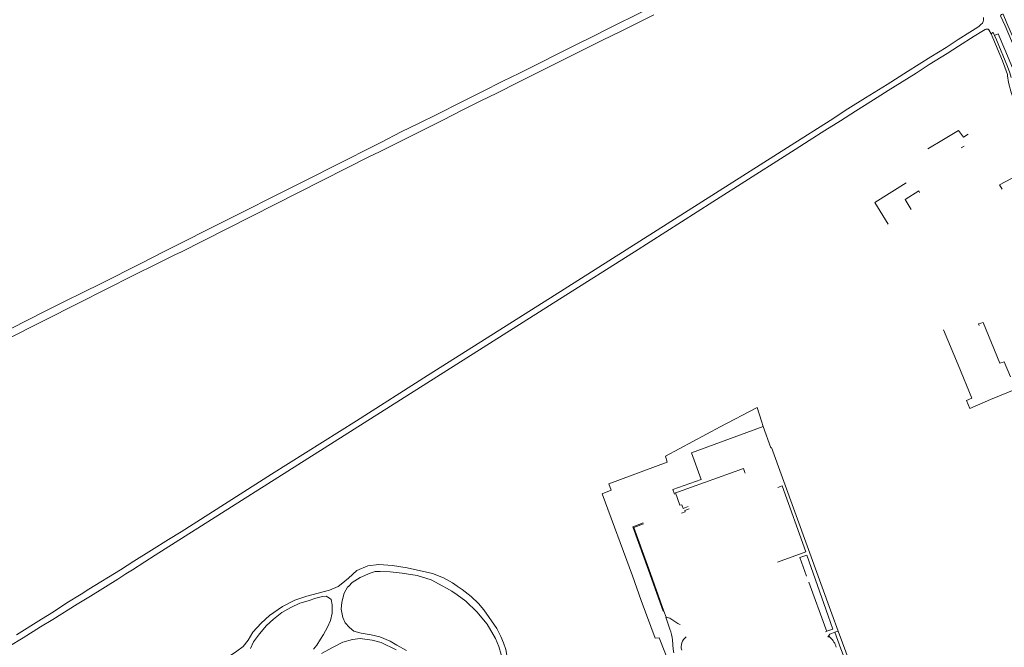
# Model space of a CAD drawing. Extents: x 145000 to 155000, y 457500 to 470000.
# Tile 375 of 548: x 147907 to 148480, y 467214 to 467580. Entities that reach past the tile are written whole.
import ezdxf

# ---------------------------------------------------------------- set-up
doc = ezdxf.new("R2010")
doc.units = 0
doc.header["$LTSCALE"] = 0.2
doc.header["$MEASUREMENT"] = 0
doc.layers.add('kant verharding', color=252, linetype='Continuous', lineweight=0)

msp = doc.modelspace()

# ---------------------------------------------------------------- linework, layer by layer
at = {"layer": 'kant verharding', "lineweight": 0}
for p, q in [((148454.6, 467504.91), (148456.21, 467505.93)), ((148483.2, 467371.75), (148479.51, 467380.36)), ((148471.58, 467358.53), (148486.31, 467364.53)), ((148335.84, 467353.94), (148338.42, 467345.92)), ((148338.42, 467345.92), (148339.24, 467342.75)), ((148328.72, 467316.09), (148328.87, 467315.66)), ((148287.71, 467303.52), (148287.74, 467303.53)), ((148293.77, 467293.95), (148296.29, 467294.87)), ((148364.12, 467269.85), (148347.71, 467263.91)), ((148364.77, 467268.05), (148377.19, 467232.73)), ((148281.58, 467235.45), (148272.8, 467259.97)), ((148098.34, 467250), (148097.48, 467249.35)), ((148281.58, 467235.45), (148282.85, 467231.85)), ((148289.71, 467228.22), (148285.63, 467230.92)), ((148375.58, 467223.43), (148376.29, 467223.69)), ((148381.08, 467223.1), (148383, 467223.8)), ((148383, 467223.8), (148390.01, 467204.91)), ((148278.77, 467219.89), (148285.75, 467202.14)), ((148377.02, 467220.3), (148377.38, 467220.84))]:
    msp.add_line(p, q, dxfattribs=at)
at = {"layer": 'kant verharding', "lineweight": 0, "flags": 128}
for points in [[(148275.67, 467582.25), (148265.63, 467577.36), (148256.62, 467572.81), (148245.94, 467567.59), (148196.58, 467542.91), (148184.67, 467536.92), (148174.64, 467532.08), (148164.28, 467526.87), (148152.9, 467521.07), (148132.36, 467510.85), (148116.17, 467502.72), (148110.23, 467499.84), (148000.46, 467444.33), (147997.31, 467442.84), (147986.59, 467437.47), (147973.23, 467430.86), (147941.05, 467414.55), (147920.63, 467404.38), (147875.04, 467381.38)], [(147893.69, 467395.77), (147910.87, 467404.52), (147922.82, 467410.43), (147933.24, 467415.8), (147943.56, 467420.83), (147954.16, 467426.1), (147977.58, 467437.92), (147990.83, 467444.65), (148101.21, 467500.09), (148104.76, 467502.04), (148116.79, 467508.03), (148128.79, 467514.21), (148138.82, 467519.12), (148149.83, 467524.64), (148163.65, 467531.45), (148175.56, 467537.52), (148187.89, 467543.67), (148197.6, 467548.38), (148206.4, 467552.91), (148222.23, 467560.75), (148231.51, 467565.49), (148239.82, 467569.59), (148249.26, 467574.39), (148269.72, 467584.39)], [(148477.45, 467581.82), (148477.57, 467582.12), (148477.92, 467582.58), (148478.57, 467582.73), (148478.99, 467582.73), (148481.2, 467577.51), (148485.05, 467568.59), (148488.71, 467559.85), (148493.35, 467548.98), (148496.8, 467541.11), (148497.71, 467538.69), (148497.59, 467538.29), (148496.69, 467538.11), (148496.24, 467538.13), (148493.81, 467543.85), (148491.48, 467548.82), (148490.2, 467552.12), (148480.11, 467575.93), (148477.45, 467581.82)], [(147904.87, 467221.58), (147919.38, 467230.81), (147926.39, 467235.01), (147934.26, 467240.15), (147942.55, 467245.19), (147946.99, 467248.11), (147965.5, 467259.44), (147973.07, 467264.43), (147983.44, 467270.82), (147993.36, 467277.04), (148000.7, 467281.53), (148053.21, 467315.04), (148102.8, 467346.21), (148143.98, 467372.53), (148215.57, 467417.73), (148355.69, 467506.56), (148378.23, 467520.92), (148388.51, 467527.56), (148398.91, 467534), (148411.4, 467541.88), (148423.37, 467549.33), (148436.91, 467557.92), (148445.82, 467563.38), (148452.72, 467567.94), (148459.63, 467572.31), (148464.19, 467575.12), (148465.02, 467575.75), (148465.99, 467576.63), (148466.88, 467577.56), (148467.4, 467578.49), (148467.62, 467579.24), (148467.62, 467580.74)], [(147900.35, 467214.8), (147908.8, 467219.94), (147918.84, 467226.23), (147925.96, 467230.58), (147940.29, 467239.51), (147947.9, 467244.2), (147963.92, 467253.94), (147968.52, 467257.03), (147972.46, 467259.4), (147979.47, 467264.02), (147985.54, 467267.91), (148029.91, 467296.06), (148220.82, 467416.85), (148264.38, 467444.5), (148310.04, 467473.59), (148351.63, 467500), (148357.98, 467503.99), (148366.14, 467509.24), (148375.29, 467515.02), (148384.39, 467520.71), (148392.99, 467526.31), (148403.62, 467532.95), (148412.02, 467538.28), (148428.41, 467548.48), (148435.86, 467553.38), (148446.31, 467559.77), (148452.89, 467564.06), (148462.05, 467569.92), (148466.56, 467572.72), (148468.43, 467573.74), (148468.98, 467573.94), (148469.66, 467574.07), (148470.18, 467573.95), (148470.54, 467573.65), (148471.9, 467571.2)], [(148471.9, 467571.2), (148472.97, 467571.98), (148473.22, 467571.98), (148473.96, 467570.39)], [(148494.75, 467512.73), (148490.57, 467519.35), (148490.04, 467520.54), (148486.38, 467529.89), (148485.08, 467532.91), (148484.32, 467535.04), (148483.84, 467536.54), (148483.02, 467539.31), (148482.71, 467540.76), (148482.15, 467542.94), (148481.52, 467546.86), (148481.5, 467547.59), (148479.99, 467551.81), (148478.55, 467555.59), (148472.99, 467568.88), (148471.9, 467571.2)], [(148485.42, 467549.24), (148480.01, 467562.13), (148476, 467571.35), (148473.96, 467570.39)], [(148473.96, 467570.39), (148475, 467567.79), (148481.52, 467552.27), (148482.92, 467548.53), (148483.66, 467545.9)], [(148435.1, 467504.4), (148444.2, 467509.78), (148453.02, 467515.09), (148455.83, 467511.2), (148458.7, 467512.91)], [(148478.38, 467480.82), (148476.76, 467483.34), (148487.54, 467489.13), (148488.46, 467487.53), (148496.94, 467492.72)], [(148422.58, 467484.59), (148404.37, 467473.23), (148411.99, 467460.58)], [(148425.54, 467469.07), (148421.87, 467474.99), (148429.82, 467479.9), (148430.38, 467478.97)], [(148411.99, 467460.58), (148411.99, 467460.58)], [(148444.22, 467398.99), (148452.75, 467378.78), (148460.75, 467359.38)], [(148467.24, 467403.39), (148464.64, 467402.47), (148465.02, 467401.6)], [(148479.51, 467380.36), (148477.01, 467379.59), (148467.24, 467403.39)], [(148471.58, 467358.53), (148459.6, 467353.35), (148457.59, 467358.01), (148460.75, 467359.38)], [(148283.39, 467322.13), (148282.43, 467325.63), (148314.38, 467342.58), (148335.84, 467353.94)], [(148339.24, 467342.75), (148297.73, 467327.47), (148303.31, 467312.03), (148286.79, 467306.17), (148287.74, 467303.53)], [(148339.24, 467342.75), (148343.7, 467330.44), (148344.25, 467330.59), (148379.35, 467233.9), (148383, 467223.8)], [(148268.42, 467241.54), (148263.36, 467256.03), (148245.65, 467303.75), (148250.95, 467305.8), (148249.47, 467309.51), (148283.39, 467322.13)], [(148328.72, 467316.09), (148327.92, 467318.44), (148290.04, 467304.82)], [(148364.12, 467269.85), (148350.3, 467308.24), (148347.86, 467307.4)], [(148290.04, 467304.82), (148288.33, 467304.21), (148290.84, 467296.97), (148292.01, 467297.34), (148292.83, 467295.17), (148295.79, 467296.25)], [(148293.77, 467293.95), (148294.04, 467293.16), (148291.75, 467292.4)], [(148269.53, 467286.72), (148263.49, 467284.49), (148272.6, 467259.29)], [(148269.72, 467286.2), (148264.01, 467284.11), (148272.8, 467259.97)], [(148364.54, 467255.79), (148360.64, 467266.55), (148364.77, 467268.05)], [(148094.85, 467251.95), (148098.12, 467254.57), (148102.98, 467259.03), (148109.35, 467261.67), (148115.72, 467262.49), (148123.7, 467261.95), (148132.22, 467260.6), (148146.92, 467257.26), (148153.35, 467254.72), (148158.56, 467251.89), (148161.27, 467250), (148164.14, 467248.06), (148169.51, 467243.89), (148173.69, 467239.92), (148176.8, 467236.22), (148184.42, 467225.24), (148186.71, 467220.69), (148188.29, 467216.87), (148189.52, 467213.11), (148191.08, 467204.22), (148192.06, 467201.63), (148198.62, 467191.46), (148201.06, 467187.12)], [(148113.64, 467258.45), (148110.63, 467257.56), (148104.76, 467254.89), (148100.17, 467251.98), (148098.34, 467250)], [(148159.22, 467182.84), (148161.71, 467185.28), (148166.86, 467190.93), (148173.43, 467197.16), (148178.9, 467201.88), (148184.12, 467205.71), (148186.17, 467206.81), (148186.63, 467207.82), (148186.85, 467210.22), (148185.57, 467214.91), (148183.61, 467219.45), (148178.79, 467227.87), (148172.69, 467235.02), (148166.34, 467241.25), (148161.32, 467244.85), (148158.13, 467246.95), (148155.05, 467248.83), (148152.99, 467250), (148146.11, 467253.54), (148138.11, 467256.14), (148129.21, 467257.54), (148122.27, 467258.26), (148116.52, 467258.48), (148113.64, 467258.45)], [(148272.6, 467259.29), (148281.21, 467235.33), (148281.58, 467235.45)], [(148052.05, 467232.9), (148059.71, 467238.04), (148066.9, 467241.78), (148073.86, 467244.2), (148080.51, 467245.81), (148087.1, 467247.6), (148092.11, 467249.74), (148094.85, 467251.95)], [(148365.85, 467252.22), (148375.75, 467225.12), (148376.29, 467223.69)], [(148040.99, 467213.76), (148042.75, 467217.46), (148046.29, 467222.29), (148050.3, 467226.97), (148054.41, 467230.7), (148059.18, 467234.56), (148064.54, 467237.53), (148069.83, 467240.02), (148074.62, 467241.48), (148079.06, 467243.03), (148082.86, 467243.97), (148085.13, 467244.06), (148087.09, 467242.94), (148087.91, 467242.21), (148088.61, 467239.14), (148088.6, 467234.32), (148087.58, 467230.02), (148085.76, 467226.09), (148083.6, 467221.74), (148081.71, 467219.03), (148079.58, 467215.7), (148077.7, 467213.28)], [(148097.48, 467249.35), (148095.61, 467245.92), (148094.27, 467240.68), (148093.76, 467236.61), (148094.85, 467231.72), (148096.21, 467228.52), (148098.68, 467225.96), (148101.21, 467223.79), (148105.49, 467222.61), (148111.29, 467221.61), (148116.23, 467220.51), (148122.24, 467217.85), (148126.21, 467215.57)], [(148278.77, 467219.89), (148276.54, 467219.77), (148268.42, 467241.54)], [(147978.33, 467162.62), (147980.08, 467167.55), (147983.55, 467174.53), (147988.94, 467182.95), (147995.13, 467190.8), (148000, 467195.33), (148001.2, 467196.15), (148007.27, 467201), (148011.03, 467203.6), (148017.31, 467206.29), (148022.34, 467207.65), (148028.27, 467208.83), (148033.03, 467212.07), (148036.77, 467214.82), (148039.66, 467218.47), (148042.45, 467223.26), (148047.24, 467228.49), (148052.05, 467232.9)], [(148376.29, 467223.69), (148379.86, 467224.99), (148377.19, 467232.73)], [(148282.85, 467231.85), (148282.64, 467231.85), (148285.11, 467224.99)], [(148381.08, 467223.1), (148384.61, 467213.51), (148387.58, 467205.53), (148378.84, 467202.34), (148377.17, 467201.74)], [(148377.38, 467220.84), (148378.21, 467222.09), (148381.07, 467223.12), (148381.08, 467223.1)], [(148125.81, 467212.93), (148117.16, 467217.11), (148111.87, 467218.6), (148104.85, 467219.55), (148100.39, 467218.89), (148094.85, 467217.39), (148089.13, 467214.51), (148082.39, 467210.76)], [(148126.21, 467215.57), (148131.77, 467212.56)], [(148286.65, 467218.46), (148287.06, 467213.2), (148287.29, 467211.16)]]:
    msp.add_lwpolyline(points, dxfattribs=at)
at = {"layer": 'kant verharding', "lineweight": 0}
msp.add_arc((148282.61, 467226.5), 5.35, 55.6447, 87.4236, dxfattribs=at)
at = {"layer": 'kant verharding', "lineweight": 0, "extrusion": (0, 0, -1)}
for centre, radius, start, end in [((-148291.61, 467230.64), 3.08, 279.0411, 308.1541), ((-148248.05, 467212.84), 39, 161.8363, 171.71), ((-148298.69, 467214.79), 7.06, 342.6879, 53.9575), ((-148370.77, 467211.59), 11.37, 125.537, 134.4078), ((-148370.66, 467211.45), 11.55, 134.3437, 148.7807), ((-148369.18, 467210.54), 13.28, 148.7188, 163.2853)]:
    msp.add_arc(centre, radius, start, end, dxfattribs=at)

doc.saveas('drawing.dxf')
